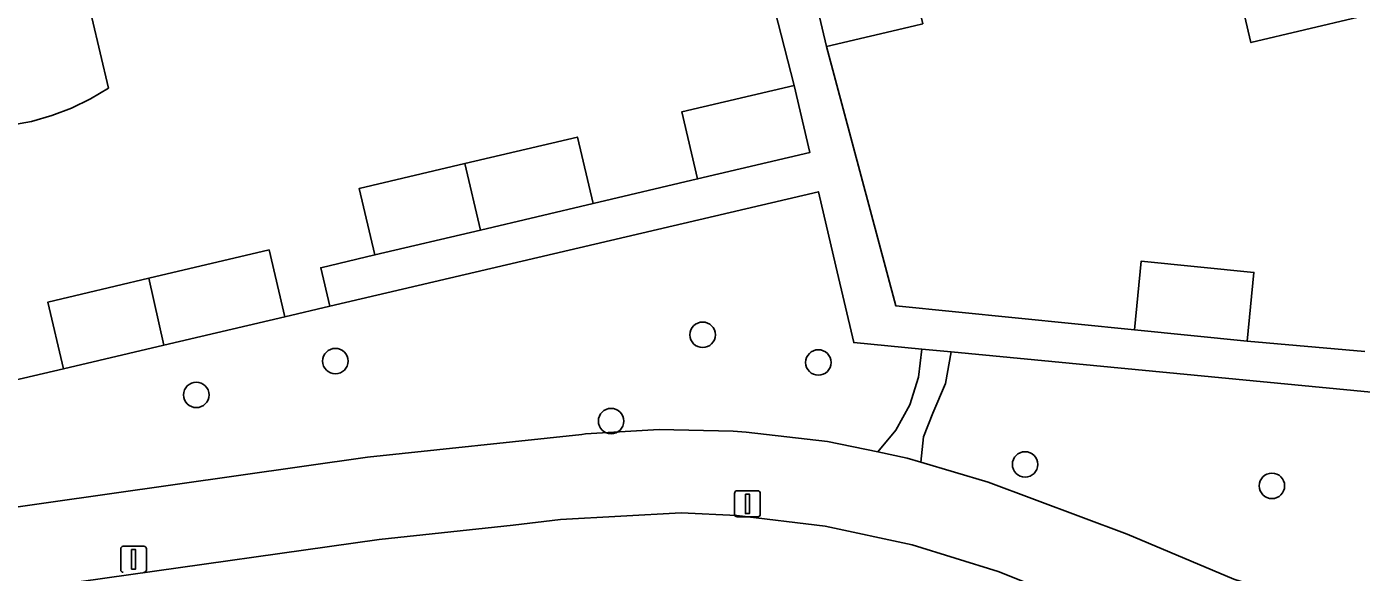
# Model space of a CAD drawing. Extents: x 157793 to 159380, y 380877 to 382313.
# Drawn here: x 158739.8 to 158791, y 381198.6 to 381219.5 of the extents above; entities that cross this region are included whole.
import ezdxf

# ---------------------------------------------------------------- set-up
doc = ezdxf.new("R2010")
doc.units = 0
for name, color, linetype in [('IMGEO_Boom', 7, 'Continuous'), ('IMGEO_Erf', 7, 'Continuous'), ('IMGEO_Fietspad_gesloten', 7, 'Continuous'), ('IMGEO_Groenvoorziening', 7, 'Continuous'), ('IMGEO_Lichtmast', 7, 'Continuous'), ('IMGEO_Pand', 7, 'Continuous'), ('IMGEO_Voetpad_onverhard', 7, 'Continuous'), ('IMGEO_Voetpad_open', 7, 'Continuous')]:
    doc.layers.add(name, color=color, linetype=linetype)

msp = doc.modelspace()

# ---------------------------------------------------------------- linework, layer by layer
at = {"layer": 'IMGEO_Boom'}
for centre in [(158765.743, 381207.686), (158751.637, 381206.676), (158770.187, 381206.623), (158746.296, 381205.378), (158762.226, 381204.373), (158778.127, 381202.71), (158787.607, 381201.886)]:
    msp.add_circle(centre, 0.489, dxfattribs=at)
at = {"layer": 'IMGEO_Erf'}
for points in [[(158739.27, 381205.929), (158741.197, 381206.381), (158740.594, 381208.944), (158744.476, 381209.857), (158749.092, 381210.943), (158749.695, 381208.38), (158751.421, 381208.784), (158751.075, 381210.26), (158753.153, 381210.749), (158752.551, 381213.306), (158756.606, 381214.26), (158760.931, 381215.278), (158761.533, 381212.721), (158765.551, 381213.672), (158764.946, 381216.245), (158769.255, 381217.258), (158766.398, 381228.382)], [(158792.984, 381220.36), (158786.802, 381218.905), (158785.874, 381222.848), (158785.067, 381226.278), (158784.781, 381226.211), (158783.164, 381225.831), (158778.899, 381224.827), (158779.554, 381222.04), (158773.942, 381220.72), (158774.199, 381219.626), (158773.881, 381219.551), (158770.495, 381218.754), (158773.163, 381208.793), (158782.323, 381207.876), (158782.587, 381210.516), (158786.915, 381210.082), (158786.65, 381207.443), (158791.18, 381207.047)], [(158742.282, 381219.866), (158742.921, 381217.157), (158742.228, 381216.74), (158741.5, 381216.386), (158740.744, 381216.098), (158739.966, 381215.877), (158739.171, 381215.727)]]:
    msp.add_lwpolyline(points, dxfattribs=at)
at = {"layer": 'IMGEO_Fietspad_gesloten'}
msp.add_lwpolyline([(158793.19, 381193.049), (158790.681, 381193.605), (158788.233, 381194.383), (158785.562, 381195.318), (158781.656, 381196.787), (158777.088, 381198.599), (158773.786, 381199.625), (158770.448, 381200.338), (158767.059, 381200.75), (158764.915, 381200.853), (158760.277, 381200.59), (158758.464, 381200.374), (158753.323, 381199.83), (158732.23, 381196.863), (158705.649, 381193.06)], dxfattribs=at)
at = {"layer": 'IMGEO_Groenvoorziening'}
for points in [[(158774.164, 381207.137), (158771.546, 381207.387), (158770.858, 381210.318), (158770.187, 381213.179), (158751.421, 381208.784), (158749.695, 381208.38), (158745.042, 381207.285), (158741.197, 381206.381), (158739.27, 381205.929), (158724.765, 381202.529), (158725.647, 381199.128), (158752.872, 381202.988), (158761.098, 381203.861), (158761.248, 381203.878), (158764.076, 381204.055), (158766.909, 381203.98), (158767.417, 381203.948), (158770.532, 381203.589), (158772.473, 381203.188), (158773.168, 381204.025), (158773.702, 381204.998), (158774.038, 381206.055)], [(158801.687, 381204.501), (158775.291, 381207.029), (158775.064, 381205.815), (158774.58, 381204.68), (158774.223, 381203.771), (158774.124, 381202.799), (158776.704, 381202.032), (158782.053, 381200.026), (158786.149, 381198.309), (158790.383, 381196.964), (158791.44, 381196.692), (158802.719, 381200.132)]]:
    msp.add_lwpolyline(points, close=True, dxfattribs=at)
at = {"layer": 'IMGEO_Lichtmast'}
for p, q in [((158766.968, 381200.798), (158766.968, 381201.598)), ((158766.968, 381201.598), (158766.968, 381200.798)), ((158767.068, 381201.698), (158767.858, 381201.698)), ((158767.858, 381201.698), (158767.068, 381201.698)), ((158767.958, 381201.598), (158767.958, 381200.798)), ((158767.958, 381200.798), (158767.958, 381201.598)), ((158767.858, 381200.698), (158767.068, 381200.698)), ((158767.068, 381200.698), (158767.858, 381200.698)), ((158743.491, 381199.568), (158744.281, 381199.568)), ((158744.281, 381199.568), (158743.491, 381199.568)), ((158743.391, 381198.668), (158743.391, 381199.468)), ((158743.391, 381199.468), (158743.391, 381198.668)), ((158744.381, 381199.468), (158744.381, 381198.668)), ((158744.381, 381198.668), (158744.381, 381199.468))]:
    msp.add_line(p, q, dxfattribs=at)
for points in [[(158767.388, 381201.573), (158767.538, 381201.573), (158767.538, 381200.823), (158767.388, 381200.823), (158767.388, 381201.573)], [(158743.811, 381199.443), (158743.961, 381199.443), (158743.961, 381198.693), (158743.811, 381198.693), (158743.811, 381199.443)]]:
    msp.add_lwpolyline(points, dxfattribs=at)
for centre, start, end in [((158767.068, 381201.598), 90, 180), ((158767.068, 381201.598), 90, 180), ((158767.858, 381201.598), 0, 90), ((158767.858, 381201.598), 360, 90), ((158767.068, 381200.798), 180, 270), ((158767.068, 381200.798), 180, 270), ((158767.858, 381200.798), 270, 0), ((158767.858, 381200.798), 270, 0), ((158743.491, 381199.468), 90, 180), ((158743.491, 381199.468), 90, 180), ((158744.281, 381199.468), 0, 90), ((158744.281, 381199.468), 360, 90), ((158743.491, 381198.668), 180, 270), ((158743.491, 381198.668), 180, 270), ((158744.281, 381198.668), 270, 0), ((158744.281, 381198.668), 270, 0)]:
    msp.add_arc(centre, 0.1, start, end, dxfattribs=at)
at = {"layer": 'IMGEO_Pand'}
for points in [[(158776.908, 381233.294), (158770.497, 381231.785), (158771.21, 381228.754), (158768.303, 381228.07), (158769.448, 381223.203), (158770.495, 381218.754), (158773.881, 381219.551), (158774.199, 381219.626), (158773.942, 381220.72), (158779.554, 381222.04), (158778.899, 381224.827), (158778.745, 381225.483)], [(158790.047, 381232.849), (158786.048, 381231.908), (158784.106, 381231.451), (158783.863, 381231.394), (158785.067, 381226.278), (158785.874, 381222.848), (158786.802, 381218.905), (158792.984, 381220.36), (158792.9, 381220.881), (158792.066, 381224.263)], [(158740.342, 381228.67), (158740.123, 381228.618), (158738.169, 381228.158), (158734.044, 381227.188), (158736.091, 381218.623), (158736.75, 381215.701), (158737.557, 381215.638), (158738.366, 381215.647), (158739.171, 381215.727), (158739.966, 381215.877), (158740.744, 381216.098), (158741.5, 381216.386), (158742.228, 381216.74), (158742.921, 381217.157), (158742.282, 381219.866), (158742.233, 381220.065)], [(158765.551, 381213.672), (158769.86, 381214.686), (158769.255, 381217.258), (158764.946, 381216.245)], [(158756.606, 381214.26), (158757.206, 381211.703), (158761.533, 381212.721), (158760.931, 381215.278)], [(158756.606, 381214.26), (158752.551, 381213.306), (158753.153, 381210.749), (158757.206, 381211.703)], [(158744.476, 381209.857), (158745.042, 381207.285), (158749.695, 381208.38), (158749.092, 381210.943)], [(158786.65, 381207.443), (158786.915, 381210.082), (158782.587, 381210.516), (158782.323, 381207.876)], [(158744.476, 381209.857), (158740.594, 381208.944), (158741.197, 381206.381), (158745.042, 381207.285)]]:
    msp.add_lwpolyline(points, close=True, dxfattribs=at)
at = {"layer": 'IMGEO_Voetpad_onverhard'}
msp.add_lwpolyline([(158775.064, 381205.815), (158775.291, 381207.029), (158774.164, 381207.137), (158774.038, 381206.055), (158773.702, 381204.998), (158773.168, 381204.025), (158772.473, 381203.188), (158773.602, 381202.954), (158774.124, 381202.799), (158774.223, 381203.771), (158774.58, 381204.68)], close=True, dxfattribs=at)
at = {"layer": 'IMGEO_Voetpad_open'}
for points in [[(158791.18, 381207.047), (158786.65, 381207.443), (158782.323, 381207.876), (158773.163, 381208.793), (158770.495, 381218.754), (158769.448, 381223.203), (158768.303, 381228.07), (158767.243, 381232.574), (158765.53, 381232.074), (158766.398, 381228.382), (158769.255, 381217.258), (158769.86, 381214.686), (158765.551, 381213.672), (158761.533, 381212.721), (158757.206, 381211.703), (158753.153, 381210.749), (158751.075, 381210.26), (158751.421, 381208.784), (158770.187, 381213.179), (158770.858, 381210.318), (158771.546, 381207.387), (158774.164, 381207.137), (158775.291, 381207.029), (158801.687, 381204.501)], [(158791.44, 381196.692), (158790.383, 381196.964), (158786.149, 381198.309), (158782.053, 381200.026), (158776.704, 381202.032), (158774.124, 381202.799), (158773.602, 381202.954), (158772.473, 381203.188), (158770.532, 381203.589), (158767.417, 381203.948), (158766.909, 381203.98), (158764.076, 381204.055), (158761.248, 381203.878), (158761.098, 381203.861), (158752.872, 381202.988), (158725.647, 381199.128), (158724.765, 381202.529), (158722.998, 381202.115), (158723.738, 381198.857), (158702.33, 381195.721)], [(158705.649, 381193.06), (158732.23, 381196.863), (158753.323, 381199.83), (158758.464, 381200.374), (158760.277, 381200.59), (158764.915, 381200.853), (158767.059, 381200.75), (158770.448, 381200.338), (158773.786, 381199.625), (158777.088, 381198.599), (158781.656, 381196.787), (158785.562, 381195.318), (158788.233, 381194.383), (158790.681, 381193.605), (158793.19, 381193.049)]]:
    msp.add_lwpolyline(points, dxfattribs=at)

doc.saveas('drawing.dxf')
